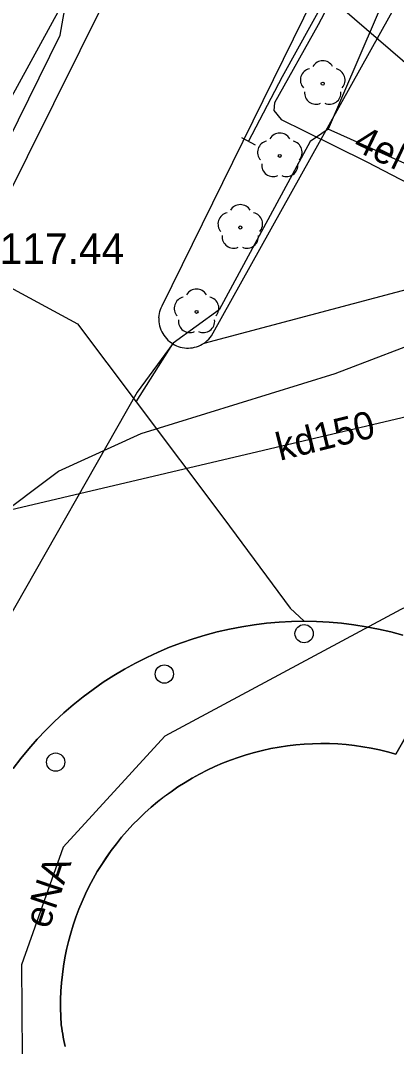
# Model space of a CAD drawing. Extents: x 6434771 to 6436222, y 5663454 to 5664782.
# Drawn here: x 6435316.55 to 6435328.89, y 5663975.8 to 5664009.43 of the extents above; entities that cross this region are included whole.
import ezdxf

# ---------------------------------------------------------------- set-up
doc = ezdxf.new("R2010")
doc.units = 0
for name, color, linetype in [('Warstwa 1', 7, 'Continuous'), ('Warstwa 11', 7, 'Continuous'), ('Warstwa 12', 7, 'Continuous'), ('Warstwa 13', 7, 'Continuous'), ('Warstwa 2', 7, 'Continuous'), ('Warstwa 20', 7, 'Continuous'), ('Warstwa 25', 7, 'Continuous'), ('Warstwa 5', 7, 'Continuous'), ('Warstwa 7', 7, 'Continuous'), ('Warstwa 8', 7, 'Continuous')]:
    doc.layers.add(name, color=color, linetype=linetype)

msp = doc.modelspace()

# ---------------------------------------------------------------- linework, layer by layer
at = {"layer": 'Warstwa 1'}
msp.add_lwpolyline([(6435330.422, 5663988.13), (6435328.859, 5663985.389), (6435328.593, 5663985.462), (6435328.324, 5663985.526), (6435328.054, 5663985.582), (6435327.781, 5663985.63), (6435327.509, 5663985.668), (6435327.234, 5663985.697), (6435326.958, 5663985.718), (6435326.683, 5663985.73), (6435326.407, 5663985.733), (6435326.131, 5663985.728), (6435325.855, 5663985.713), (6435325.58, 5663985.689), (6435325.306, 5663985.657), (6435325.033, 5663985.616), (6435324.761, 5663985.565), (6435324.492, 5663985.506), (6435324.224, 5663985.44), (6435323.959, 5663985.364), (6435323.696, 5663985.279), (6435323.436, 5663985.186), (6435323.179, 5663985.085), (6435322.925, 5663984.976), (6435322.676, 5663984.858), (6435322.429, 5663984.733), (6435322.188, 5663984.6), (6435321.95, 5663984.459), (6435321.718, 5663984.311), (6435321.49, 5663984.155), (6435321.267, 5663983.991), (6435321.05, 5663983.822), (6435320.838, 5663983.644), (6435320.632, 5663983.461), (6435320.432, 5663983.27), (6435320.238, 5663983.074), (6435320.052, 5663982.871), (6435319.87, 5663982.662), (6435319.696, 5663982.447), (6435319.53, 5663982.227), (6435319.37, 5663982.002), (6435319.217, 5663981.772), (6435319.072, 5663981.538), (6435318.935, 5663981.297), (6435318.805, 5663981.054), (6435318.684, 5663980.806), (6435318.57, 5663980.555), (6435318.465, 5663980.299), (6435318.368, 5663980.041), (6435318.279, 5663979.779), (6435318.199, 5663979.515), (6435318.128, 5663979.249), (6435318.064, 5663978.98), (6435318.01, 5663978.709), (6435317.964, 5663978.437), (6435317.926, 5663978.163), (6435317.899, 5663977.889), (6435317.879, 5663977.614), (6435317.868, 5663977.338), (6435317.867, 5663977.062), (6435317.875, 5663976.786), (6435317.89, 5663976.511), (6435317.904, 5663976.408), (6435317.92, 5663976.306), (6435317.937, 5663976.204), (6435317.955, 5663976.103), (6435317.973, 5663976.001), (6435317.994, 5663975.9), (6435318.017, 5663975.799)], dxfattribs=at)
at = {"layer": 'Warstwa 11'}
for centre, radius in [((6435326.466, 5664007.365), 0.05), ((6435325.058, 5664004.995), 0.05), ((6435323.762, 5664002.648), 0.05), ((6435322.327, 5663999.882), 0.05), ((6435325.856, 5663989.335), 0.3), ((6435321.27, 5663988.01), 0.3), ((6435317.705, 5663985.123), 0.3)]:
    msp.add_circle(centre, radius, dxfattribs=at)
for centre, start, end in [((6435326.466, 5664007.74), 30.1471, 149.8529), ((6435326.109, 5664007.481), 102.1471, 221.8529), ((6435326.823, 5664007.481), 318.1471, 77.8529), ((6435326.246, 5664007.062), 174.1471, 293.8529), ((6435326.686, 5664007.062), 246.1471, 5.8529), ((6435325.058, 5664005.37), 30.1471, 149.8529), ((6435324.701, 5664005.111), 102.1471, 221.8529), ((6435325.415, 5664005.111), 318.1471, 77.8529), ((6435324.838, 5664004.692), 174.1471, 293.8529), ((6435325.278, 5664004.692), 246.1471, 5.8529), ((6435323.762, 5664003.023), 30.1471, 149.8529), ((6435323.405, 5664002.764), 102.1471, 221.8529), ((6435324.119, 5664002.764), 318.1471, 77.8529), ((6435323.542, 5664002.345), 174.1471, 293.8529), ((6435323.982, 5664002.345), 246.1471, 5.8529), ((6435321.97, 5663999.998), 102.1471, 221.8529), ((6435322.327, 5664000.257), 30.1471, 149.8529), ((6435322.684, 5663999.998), 318.1471, 77.8529), ((6435322.107, 5663999.579), 174.1471, 293.8529), ((6435322.547, 5663999.579), 246.1471, 5.8529)]:
    msp.add_arc(centre, 0.375, start, end, dxfattribs=at)
at = {"layer": 'Warstwa 12'}
for points in [[(6435322.325, 5663959.479), (6435321.28, 5663959.929), (6435319.19, 5663961.544), (6435316.135, 5663964.461), (6435313.799, 5663967.28), (6435310.485, 5663972.83), (6435309.721, 5663976.569), (6435309.157, 5663982.046), (6435310.123, 5663985.015), (6435314.203, 5663991.626), (6435315.59, 5663993.009), (6435317.8, 5663994.663), (6435320.505, 5663995.9), (6435326.879, 5663997.863), (6435330.255, 5663999.152), (6435336.341, 5664001.289), (6435361.008, 5664008.331), (6435388.132, 5664015.734)], [(6435327.536, 5664011.619), (6435326.311, 5664009.291), (6435324.889, 5664006.732), (6435324.867, 5664006.488), (6435325.108, 5664006.184), (6435325.855, 5664005.818), (6435327.91, 5664004.796), (6435330.124, 5664003.649), (6435331.807, 5664002.914), (6435332.03, 5664002.798), (6435332.142, 5664002.684), (6435332.299, 5664001.686)], [(6435326.332, 5664010.51), (6435334.666, 5664003.329), (6435336.257, 5664000.1), (6435335.198, 5663997.693), (6435337.011, 5663996.291), (6435338.567, 5663992.259), (6435340.708, 5663993.516), (6435349.144, 5663996.474), (6435364.006, 5664000.635), (6435366.177, 5664004.899), (6435370.076, 5664010.574)], [(6435328.686, 5664010.638), (6435326.646, 5664005.876)], [(6435324.035, 5664005.468), (6435325.143, 5664007.595), (6435326.551, 5664010.128)], [(6435326.646, 5664005.876), (6435326.051, 5664005.463), (6435323.064, 5663999.949), (6435321.561, 5663998.857), (6435320.381, 5663997.252), (6435316.039, 5663989.624), (6435309.878, 5663978.858), (6435305.442, 5663970.921), (6435305.515, 5663969.49), (6435298.436, 5663956.435)], [(6435332.067, 5664003.441), (6435326.646, 5664005.876)], [(6435340.772, 5663995.545), (6435329.026, 5663990.127), (6435321.285, 5663985.98), (6435317.951, 5663982.34), (6435316.584, 5663978.477), (6435316.608, 5663975.506), (6435317.524, 5663968.495), (6435317.487, 5663963.845), (6435319.051, 5663960.016), (6435322.357, 5663958.92)]]:
    msp.add_lwpolyline(points, dxfattribs=at)
at = {"layer": 'Warstwa 2'}
for points in [[(6435329.096, 5663989.289), (6435328.699, 5663989.395), (6435328.299, 5663989.487), (6435327.896, 5663989.563), (6435327.49, 5663989.627), (6435327.082, 5663989.677), (6435326.674, 5663989.712), (6435326.263, 5663989.733), (6435325.853, 5663989.74), (6435325.442, 5663989.733), (6435325.033, 5663989.712), (6435324.623, 5663989.676), (6435324.215, 5663989.626), (6435323.81, 5663989.563), (6435323.407, 5663989.485), (6435323.007, 5663989.392), (6435322.61, 5663989.287), (6435322.217, 5663989.168), (6435321.828, 5663989.035), (6435321.444, 5663988.888), (6435321.066, 5663988.729), (6435320.693, 5663988.556), (6435320.327, 5663988.372), (6435319.968, 5663988.174), (6435319.615, 5663987.963), (6435319.269, 5663987.742), (6435318.932, 5663987.508), (6435318.603, 5663987.262), (6435318.282, 5663987.005), (6435317.971, 5663986.737), (6435317.67, 5663986.459), (6435317.378, 5663986.17), (6435317.096, 5663985.872), (6435316.825, 5663985.563), (6435316.564, 5663985.246), (6435316.315, 5663984.919)], [(6435318.016, 5663975.799), (6435317.994, 5663975.9), (6435317.973, 5663976.002), (6435317.954, 5663976.103), (6435317.936, 5663976.204), (6435317.919, 5663976.306), (6435317.904, 5663976.408), (6435317.89, 5663976.511), (6435317.874, 5663976.786), (6435317.867, 5663977.062), (6435317.868, 5663977.338), (6435317.879, 5663977.614), (6435317.898, 5663977.89), (6435317.926, 5663978.164), (6435317.964, 5663978.438), (6435318.009, 5663978.709), (6435318.064, 5663978.981), (6435318.128, 5663979.249), (6435318.199, 5663979.516), (6435318.279, 5663979.78), (6435318.368, 5663980.041), (6435318.465, 5663980.3), (6435318.57, 5663980.555), (6435318.684, 5663980.806), (6435318.805, 5663981.054), (6435318.935, 5663981.298), (6435319.072, 5663981.538), (6435319.217, 5663981.773), (6435319.37, 5663982.003), (6435319.53, 5663982.228), (6435319.696, 5663982.448), (6435319.87, 5663982.662), (6435320.051, 5663982.871), (6435320.238, 5663983.074), (6435320.432, 5663983.27), (6435320.632, 5663983.461), (6435320.838, 5663983.644), (6435321.05, 5663983.822), (6435321.267, 5663983.992), (6435321.489, 5663984.155), (6435321.717, 5663984.311), (6435321.95, 5663984.459), (6435322.188, 5663984.6), (6435322.429, 5663984.733), (6435322.676, 5663984.859), (6435322.925, 5663984.976), (6435323.179, 5663985.085), (6435323.436, 5663985.187), (6435323.696, 5663985.279), (6435323.958, 5663985.364), (6435324.224, 5663985.44), (6435324.492, 5663985.507), (6435324.761, 5663985.566), (6435325.033, 5663985.616), (6435325.306, 5663985.657), (6435325.58, 5663985.689), (6435325.855, 5663985.713), (6435326.131, 5663985.728), (6435326.407, 5663985.733), (6435326.683, 5663985.73), (6435326.958, 5663985.719), (6435327.234, 5663985.697), (6435327.508, 5663985.668), (6435327.781, 5663985.63), (6435328.054, 5663985.582), (6435328.324, 5663985.526), (6435328.593, 5663985.462), (6435328.859, 5663985.389), (6435330.422, 5663988.13)]]:
    msp.add_lwpolyline(points, dxfattribs=at)
at = {"layer": 'Warstwa 20'}
msp.add_line((6435324.256, 5664005.352), (6435323.814, 5664005.584), dxfattribs=at)
at = {"layer": 'Warstwa 5'}
for p, q in [((6435315.913, 5664003.236), (6435321.848, 5664015.185)), ((6435317.852, 5664008.953), (6435318.572, 5664013.084)), ((6435315.214, 5664003.605), (6435317.852, 5664008.953))]:
    msp.add_line(p, q, dxfattribs=at)
at = {"layer": 'Warstwa 7'}
for points in [[(6435307.75, 5663991.404), (6435320.777, 5664015.176), (6435324.234, 5664021.486)], [(6435307.75, 5663991.404), (6435338.081, 5663998.542), (6435345.099, 5664000.193), (6435350.794, 5664001.555), (6435359.065, 5664003.532), (6435367.812, 5664005.623), (6435376.953, 5664007.809), (6435385.977, 5664010.051), (6435396.359, 5664012.63)]]:
    msp.add_lwpolyline(points, dxfattribs=at)
at = {"layer": 'Warstwa 8'}
for p, q in [((6435321.195, 5664000.082), (6435345.246, 5664048.874)), ((6435322.814, 5663999.092), (6435349.697, 5664047.26)), ((6435315.913, 5664003.236), (6435321.848, 5664015.185)), ((6435315.026, 5664001.328), (6435318.417, 5663999.494)), ((6435315.026, 5664001.328), (6435318.417, 5663999.494)), ((6435322.572, 5663998.857), (6435329.576, 5664000.71)), ((6435322.572, 5663998.857), (6435329.576, 5664000.71)), ((6435321.142, 5663999.957), (6435321.166, 5664000.02)), ((6435321.166, 5664000.02), (6435321.195, 5664000.082)), ((6435321.091, 5663999.692), (6435321.097, 5663999.759)), ((6435321.091, 5663999.692), (6435321.091, 5663999.624)), ((6435321.097, 5663999.759), (6435321.107, 5663999.826)), ((6435321.107, 5663999.826), (6435321.122, 5663999.892)), ((6435321.122, 5663999.892), (6435321.142, 5663999.957)), ((6435318.417, 5663999.494), (6435320.344, 5663996.933)), ((6435318.417, 5663999.494), (6435320.344, 5663996.933)), ((6435321.091, 5663999.624), (6435321.095, 5663999.556)), ((6435321.095, 5663999.556), (6435321.104, 5663999.489)), ((6435321.104, 5663999.489), (6435321.117, 5663999.423)), ((6435321.117, 5663999.423), (6435321.136, 5663999.358)), ((6435321.136, 5663999.358), (6435321.159, 5663999.294)), ((6435321.159, 5663999.294), (6435321.186, 5663999.232)), ((6435321.186, 5663999.232), (6435321.218, 5663999.172)), ((6435321.218, 5663999.172), (6435321.254, 5663999.115)), ((6435321.254, 5663999.115), (6435321.294, 5663999.06)), ((6435321.294, 5663999.06), (6435321.337, 5663999.008)), ((6435321.337, 5663999.008), (6435321.385, 5663998.96)), ((6435322.727, 5663998.988), (6435322.772, 5663999.038)), ((6435322.772, 5663999.038), (6435322.814, 5663999.092)), ((6435320.344, 5663996.933), (6435321.546, 5663998.836)), ((6435320.344, 5663996.933), (6435321.546, 5663998.836)), ((6435321.385, 5663998.96), (6435321.435, 5663998.915)), ((6435321.435, 5663998.915), (6435321.489, 5663998.874)), ((6435321.489, 5663998.874), (6435321.546, 5663998.836)), ((6435321.546, 5663998.836), (6435321.605, 5663998.803)), ((6435321.605, 5663998.803), (6435321.666, 5663998.774)), ((6435321.666, 5663998.774), (6435321.729, 5663998.749)), ((6435321.729, 5663998.749), (6435321.794, 5663998.729)), ((6435321.794, 5663998.729), (6435321.86, 5663998.714)), ((6435321.86, 5663998.714), (6435321.927, 5663998.703)), ((6435321.927, 5663998.703), (6435321.994, 5663998.698)), ((6435321.994, 5663998.698), (6435322.062, 5663998.697)), ((6435322.062, 5663998.697), (6435322.129, 5663998.7)), ((6435322.129, 5663998.7), (6435322.197, 5663998.709)), ((6435322.197, 5663998.709), (6435322.263, 5663998.722)), ((6435322.263, 5663998.722), (6435322.328, 5663998.74)), ((6435322.328, 5663998.74), (6435322.392, 5663998.763)), ((6435322.392, 5663998.763), (6435322.454, 5663998.79)), ((6435322.454, 5663998.79), (6435322.514, 5663998.822)), ((6435322.514, 5663998.822), (6435322.572, 5663998.857)), ((6435322.572, 5663998.857), (6435322.627, 5663998.897)), ((6435322.627, 5663998.897), (6435322.678, 5663998.941)), ((6435322.678, 5663998.941), (6435322.727, 5663998.988)), ((6435320.344, 5663996.933), (6435323.217, 5663993.112)), ((6435320.344, 5663996.933), (6435323.217, 5663993.112)), ((6435323.217, 5663993.112), (6435325.394, 5663990.175)), ((6435323.217, 5663993.112), (6435325.394, 5663990.175)), ((6435325.394, 5663990.175), (6435325.857, 5663989.74)), ((6435325.394, 5663990.175), (6435325.857, 5663989.74)), ((6435323.81, 5663989.563), (6435324.215, 5663989.626)), ((6435324.215, 5663989.626), (6435324.623, 5663989.676)), ((6435324.623, 5663989.676), (6435325.033, 5663989.712)), ((6435325.033, 5663989.712), (6435325.442, 5663989.733)), ((6435325.442, 5663989.733), (6435325.857, 5663989.74)), ((6435325.857, 5663989.74), (6435326.263, 5663989.733)), ((6435326.263, 5663989.733), (6435326.674, 5663989.712)), ((6435326.674, 5663989.712), (6435327.082, 5663989.677)), ((6435327.082, 5663989.677), (6435327.49, 5663989.627)), ((6435327.49, 5663989.627), (6435327.896, 5663989.563)), ((6435322.217, 5663989.168), (6435322.61, 5663989.287)), ((6435322.61, 5663989.287), (6435323.007, 5663989.392)), ((6435323.007, 5663989.392), (6435323.407, 5663989.485)), ((6435323.407, 5663989.485), (6435323.81, 5663989.563)), ((6435327.896, 5663989.563), (6435328.299, 5663989.487)), ((6435328.299, 5663989.487), (6435328.699, 5663989.395)), ((6435328.699, 5663989.395), (6435329.096, 5663989.289)), ((6435321.444, 5663988.888), (6435321.828, 5663989.035)), ((6435321.828, 5663989.035), (6435322.217, 5663989.168)), ((6435320.693, 5663988.556), (6435321.066, 5663988.729)), ((6435321.066, 5663988.729), (6435321.444, 5663988.888)), ((6435319.968, 5663988.174), (6435320.327, 5663988.372)), ((6435320.327, 5663988.372), (6435320.693, 5663988.556)), ((6435319.269, 5663987.742), (6435319.615, 5663987.963)), ((6435319.615, 5663987.963), (6435319.968, 5663988.174)), ((6435318.932, 5663987.508), (6435319.269, 5663987.742)), ((6435318.282, 5663987.005), (6435318.603, 5663987.262)), ((6435318.603, 5663987.262), (6435318.932, 5663987.508)), ((6435317.971, 5663986.737), (6435318.282, 5663987.005)), ((6435317.67, 5663986.459), (6435317.971, 5663986.737)), ((6435317.378, 5663986.17), (6435317.67, 5663986.459)), ((6435317.096, 5663985.872), (6435317.378, 5663986.17)), ((6435316.564, 5663985.246), (6435316.825, 5663985.563)), ((6435316.825, 5663985.563), (6435317.096, 5663985.872)), ((6435316.315, 5663984.919), (6435316.564, 5663985.246))]:
    msp.add_line(p, q, dxfattribs=at)

# ---------------------------------------------------------------- texts
at = {"layer": 'Warstwa 13'}
for s, rotation, p in [('4eNA', 334.3323, (6435327.422, 5664005.217)), ('eNA', 71.2129, (6435317.478, 5663979.621))]:
    msp.add_text(s, height=0.9, rotation=rotation, dxfattribs=at).set_placement(p)
at = {"layer": 'Warstwa 25'}
msp.add_text('117.44', height=1, dxfattribs=at).set_placement((6435315.867, 5664001.455))
at = {"layer": 'Warstwa 7'}
msp.add_text('kd150', height=0.9, rotation=13.9343, dxfattribs=at).set_placement((6435325.06, 5663994.999))

doc.saveas('drawing.dxf')
